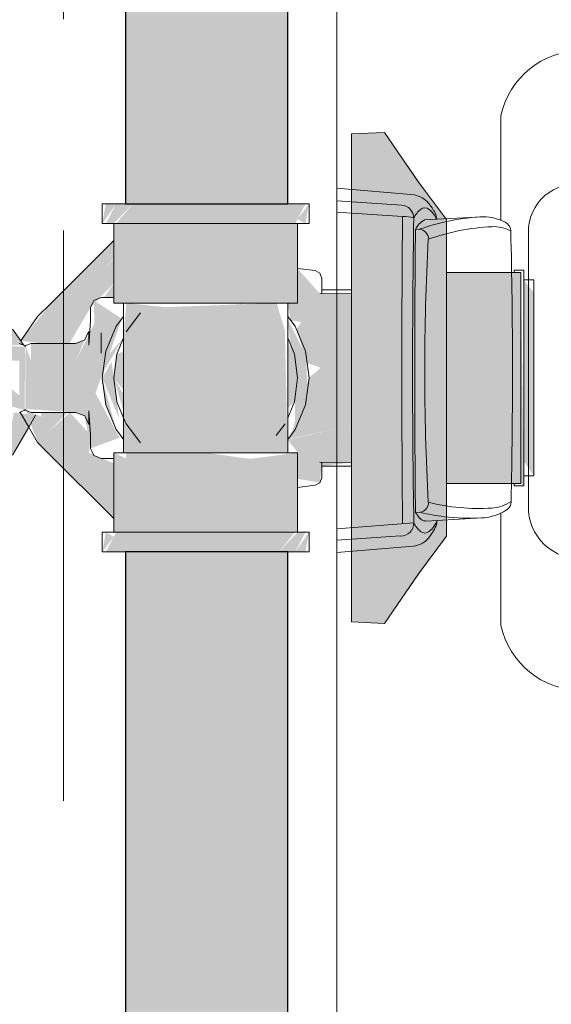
# Model space of a CAD drawing. Header units: millimetres. Extents: x 567 to 934, y -1 to 364.
# Tile 707 of 1056: x 781.106 to 781.43, y 110.217 to 110.816. Entities that reach past the tile are written whole.
import ezdxf

# ---------------------------------------------------------------- set-up
doc = ezdxf.new("R2010")
doc.units = ezdxf.units.MM
doc.header["$MEASUREMENT"] = 0
doc.linetypes.add('HIDDEN2', pattern=[0.47625, 0.3175, -0.15875])
for name, color, linetype, lineweight in [('A-WALL', 7, 'Continuous', 25), ('AF-Condutos', 140, 'Continuous', 25), ('AF-Conexões', 152, 'Continuous', 18), ('AF-Curva de transposição', 152, 'Continuous', 18), ('AF-Peça de utilização', 152, 'Continuous', 18), ('AF-Registro', 253, 'Continuous', 18), ('DI-Detalhes', 1, 'HIDDEN2', 9), ('Peças hidrossanitárias', 7, 'Continuous', 13)]:
    doc.layers.add(name, color=color, linetype=linetype, lineweight=lineweight)

msp = doc.modelspace()

# ---------------------------------------------------------------- hatches: boundary and pattern name
at = {"layer": 'AF-Condutos', "linetype": 'Continuous'}
for points in [[(781.17008, 111.48299), (781.17008, 110.70412), (781.21376, 110.70412), (781.21376, 111.48299)], [(781.21376, 110.70412), (781.23444, 110.70412), (781.23444, 111.48299), (781.21376, 111.48299)], [(781.26899, 111.48299), (781.23444, 111.48299), (781.23444, 110.70412), (781.26899, 110.70412)], [(781.17008, 110.49212), (781.17008, 108.40948), (781.17854, 108.40948), (781.17854, 110.49212)], [(781.17854, 108.40948), (781.21376, 108.40948), (781.21376, 110.49212), (781.19399, 110.49212)], [(781.17854, 110.49212), (781.17854, 108.40948), (781.19399, 110.49212)], [(781.21376, 108.40948), (781.23444, 108.40948), (781.23444, 110.49212), (781.21376, 110.49212)], [(781.26899, 110.49212), (781.23444, 110.49212), (781.23444, 108.40948), (781.26899, 108.40948)]]:
    msp.add_hatch(color=151, dxfattribs=at).paths.add_polyline_path(points)
at = {"layer": 'AF-Conexões', "linetype": 'Continuous'}
for points in [[(781.15599, 110.69212), (781.16443, 110.70412), (781.15813, 110.70412)], [(781.15813, 110.69212), (781.16299, 110.69212), (781.17444, 110.70412), (781.16443, 110.70412)], [(781.27355, 110.70412), (781.17444, 110.70412), (781.16443, 110.69212), (781.26354, 110.69212)], [(781.27984, 110.70412), (781.27355, 110.70412), (781.26354, 110.69212), (781.27355, 110.69212)], [(781.27984, 110.69212), (781.28199, 110.70412), (781.27499, 110.69487)], [(781.16299, 110.64372), (781.21899, 110.64372), (781.2045, 110.69212), (781.16299, 110.69212)], [(781.27499, 110.66481), (781.27499, 110.69212), (781.2045, 110.69212), (781.21899, 110.64372), (781.27308, 110.64372)], [(781.19988, 110.55202), (781.16899, 110.60553), (781.23999, 110.64372), (781.1649, 110.61261), (781.16299, 110.59812)], [(781.16899, 110.62416), (781.16899, 110.55252), (781.26899, 110.55252), (781.26728, 110.62696), (781.26229, 110.64372), (781.19431, 110.64126), (781.17069, 110.64372)], [(781.24137, 110.64372), (781.16899, 110.60638), (781.20801, 110.55252)], [(781.16899, 110.6172), (781.18699, 110.63738), (781.17576, 110.63143)], [(781.26292, 110.63216), (781.2664, 110.5687), (781.26725, 110.5698)], [(781.27355, 110.58718), (781.27355, 110.56662), (781.28085, 110.59385), (781.28022, 110.61152), (781.26899, 110.6341)], [(781.16443, 110.62962), (781.15813, 110.61443), (781.15599, 110.59812)], [(781.15974, 110.61211), (781.15723, 110.60276), (781.16899, 110.62264)], [(781.27308, 110.58363), (781.27499, 110.59812), (781.26899, 110.6225), (781.26899, 110.57953)], [(781.16169, 110.60799), (781.15599, 110.59812), (781.16624, 110.5734)], [(781.15599, 110.59812), (781.15813, 110.58181), (781.16443, 110.56662)], [(781.16899, 110.57757), (781.1826, 110.56628), (781.16299, 110.59812)], [(781.16899, 110.58945), (781.19202, 110.55618), (781.19732, 110.55337)], [(781.16299, 110.55252), (781.16299, 110.50412), (781.17049, 110.50412), (781.17049, 110.54912)], [(781.17049, 110.50412), (781.2045, 110.50412), (781.21899, 110.55252), (781.17049, 110.55252)], [(781.27499, 110.50412), (781.27499, 110.55252), (781.24596, 110.54883), (781.21899, 110.55252), (781.2045, 110.50412)], [(781.15813, 110.50412), (781.15599, 110.49212), (781.16299, 110.50137)], [(781.15813, 110.49212), (781.26354, 110.49212), (781.27355, 110.50412), (781.16443, 110.50412)], [(781.27984, 110.50412), (781.27499, 110.50412), (781.26354, 110.49212), (781.27355, 110.49212)], [(781.28199, 110.50412), (781.27355, 110.49212), (781.27984, 110.49212)]]:
    msp.add_hatch(color=161, dxfattribs=at).paths.add_polyline_path(points)
at = {"layer": 'AF-Curva de transposição', "linetype": 'Continuous'}
for points in [[(781.1063, 110.62077), (781.11925, 110.61912), (781.12218, 110.62996), (781.16299, 110.67077), (781.16299, 110.68188), (781.12482, 110.64372)], [(781.12897, 110.63676), (781.1359, 110.61898), (781.14884, 110.64107), (781.16299, 110.65564), (781.16299, 110.6706)], [(781.15701, 110.64712), (781.16299, 110.64712), (781.16299, 110.65564)], [(781.10824, 110.61801), (781.10135, 110.62784), (781.09624, 110.62273), (781.0702, 110.64021), (781.0695, 110.6279), (781.07806, 110.61912)], [(781.13584, 110.61912), (781.12897, 110.63676), (781.12218, 110.62996), (781.11925, 110.61912)], [(781.11539, 110.57544), (781.10212, 110.57712), (781.09815, 110.55431), (781.10135, 110.55111)], [(781.16299, 110.51243), (781.16299, 110.53577), (781.12218, 110.56435), (781.11914, 110.57453), (781.10922, 110.57844), (781.11662, 110.5588)], [(781.12218, 110.56435), (781.13495, 110.57712), (781.11837, 110.57712)], [(781.14794, 110.55252), (781.14884, 110.56337), (781.13625, 110.57712), (781.12218, 110.56435), (781.16299, 110.53577), (781.16299, 110.54611)]]:
    msp.add_hatch(color=161, dxfattribs=at).paths.add_polyline_path(points)
at = {"layer": 'AF-Peça de utilização', "linetype": 'Continuous'}
for points in [[(781.41015, 110.53383), (781.41299, 110.53248), (781.41118, 110.65603)], [(781.41299, 110.65779), (781.41299, 110.54716), (781.41899, 110.53845), (781.41899, 110.65008)]]:
    msp.add_hatch(color=161, dxfattribs=at).paths.add_polyline_path(points)
at = {"layer": 'AF-Registro', "linetype": 'Continuous'}
for points in [[(781.36579, 110.69456), (781.32796, 110.74766), (781.30779, 110.74677), (781.30779, 110.55602), (781.31341, 110.54442), (781.31899, 110.54213), (781.30779, 110.55602), (781.30779, 110.44947), (781.32796, 110.44858), (781.36579, 110.50168)], [(781.27499, 110.66481), (781.26899, 110.64372), (781.27077, 110.63324), (781.30779, 110.62691), (781.30779, 110.64962), (781.28856, 110.64945)], [(781.41118, 110.66241), (781.36579, 110.66241), (781.36579, 110.53383), (781.41118, 110.53383)], [(781.10922, 110.6178), (781.10913, 110.57922), (781.13992, 110.57712), (781.14528, 110.57501), (781.14884, 110.55517), (781.16648, 110.56167), (781.15187, 110.58884), (781.16791, 110.63415), (781.1509, 110.64537), (781.15116, 110.63118), (781.13992, 110.60862), (781.11257, 110.61912), (781.11257, 110.60862), (781.13992, 110.58762), (781.11257, 110.58762), (781.11257, 110.60862)], [(781.10876, 110.57844), (781.10885, 110.61703), (781.07806, 110.61912), (781.06914, 110.63287), (781.0585, 110.62464), (781.06263, 110.55848), (781.04899, 110.55698), (781.06707, 110.55087), (781.06681, 110.56506), (781.07806, 110.58762), (781.07806, 110.60862), (781.1054, 110.60862), (781.1054, 110.58762), (781.07806, 110.60862), (781.07806, 110.58762)], [(781.27728, 110.63213), (781.27435, 110.62769), (781.30779, 110.62691)], [(781.27435, 110.62769), (781.28081, 110.60708), (781.30779, 110.59812), (781.30779, 110.62691)], [(781.11257, 110.61912), (781.13992, 110.60862), (781.14528, 110.62123), (781.13992, 110.61912)], [(781.11257, 110.58762), (781.13992, 110.58762), (781.11257, 110.60862)], [(781.27076, 110.56299), (781.30779, 110.56933), (781.30779, 110.59812), (781.28916, 110.60431), (781.28199, 110.59812)], [(781.26878, 110.56041), (781.30779, 110.55645), (781.30779, 110.56933)], [(781.26899, 110.56067), (781.30779, 110.56933), (781.27076, 110.56299)], [(781.28862, 110.53427), (781.28977, 110.54442), (781.30779, 110.54662), (781.30779, 110.55645), (781.26899, 110.56038), (781.27499, 110.55292), (781.27499, 110.5367)]]:
    msp.add_hatch(color=254, dxfattribs=at).paths.add_polyline_path(points)

# ---------------------------------------------------------------- linework, layer by layer
at = {"layer": 'A-WALL', "color": 8, "lineweight": 5}
msp.add_line((781.29899, 109.32267), (781.29899, 111.59964), dxfattribs=at)
at = {"layer": 'AF-Condutos'}
for p, q in [((781.17008, 111.48299), (781.17008, 110.70412)), ((781.26899, 110.70412), (781.26899, 111.25405)), ((781.17008, 110.70412), (781.17854, 110.70412)), ((781.17854, 110.70412), (781.18522, 110.70412)), ((781.18522, 110.70412), (781.19399, 110.70412)), ((781.19399, 110.70412), (781.21376, 110.70412)), ((781.21376, 110.70412), (781.23444, 110.70412)), ((781.23444, 110.70412), (781.23793, 110.70412)), ((781.23793, 110.70412), (781.25244, 110.70412)), ((781.25244, 110.70412), (781.26467, 110.70412)), ((781.26467, 110.70412), (781.26899, 110.70412)), ((781.17854, 110.49212), (781.17008, 110.49212)), ((781.17008, 110.49212), (781.17008, 108.40948)), ((781.1833, 110.49212), (781.17854, 110.49212)), ((781.19399, 110.49212), (781.1833, 110.49212)), ((781.21376, 110.49212), (781.19399, 110.49212)), ((781.23444, 110.49212), (781.21376, 110.49212)), ((781.23793, 110.49212), (781.23444, 110.49212)), ((781.25244, 110.49212), (781.23793, 110.49212)), ((781.26467, 110.49212), (781.25244, 110.49212)), ((781.26899, 110.49212), (781.26467, 110.49212)), ((781.26899, 109.00073), (781.26899, 110.49212))]:
    msp.add_line(p, q, dxfattribs=at)
at = {"layer": 'AF-Conexões'}
for p, q in [((781.15599, 110.70412), (781.15599, 110.69212)), ((781.15813, 110.70412), (781.15599, 110.70412)), ((781.16443, 110.70412), (781.15813, 110.70412)), ((781.17008, 110.70412), (781.16443, 110.70412)), ((781.17444, 110.70412), (781.17008, 110.70412)), ((781.18522, 110.70412), (781.17444, 110.70412)), ((781.18749, 110.70412), (781.18522, 110.70412)), ((781.20268, 110.70412), (781.18749, 110.70412)), ((781.21899, 110.70412), (781.20268, 110.70412)), ((781.2353, 110.70412), (781.21899, 110.70412)), ((781.25049, 110.70412), (781.2353, 110.70412)), ((781.26354, 110.70412), (781.25049, 110.70412)), ((781.26899, 110.70412), (781.26354, 110.70412)), ((781.27355, 110.70412), (781.26899, 110.70412)), ((781.27984, 110.70412), (781.27355, 110.70412)), ((781.28199, 110.70412), (781.27984, 110.70412)), ((781.28199, 110.69212), (781.28199, 110.70412)), ((781.15599, 110.69212), (781.15813, 110.69212)), ((781.15813, 110.69212), (781.16299, 110.69212)), ((781.16299, 110.69212), (781.16443, 110.69212)), ((781.1649, 110.69212), (781.16299, 110.69212)), ((781.16299, 110.69212), (781.16299, 110.68188)), ((781.16443, 110.69212), (781.17322, 110.69212)), ((781.17049, 110.69212), (781.1649, 110.69212)), ((781.17322, 110.69212), (781.17049, 110.69212)), ((781.17322, 110.69212), (781.17444, 110.69212)), ((781.17939, 110.69212), (781.17322, 110.69212)), ((781.17444, 110.69212), (781.18749, 110.69212)), ((781.19099, 110.69212), (781.17939, 110.69212)), ((781.18749, 110.69212), (781.20268, 110.69212)), ((781.2045, 110.69212), (781.19099, 110.69212)), ((781.20268, 110.69212), (781.21899, 110.69212)), ((781.21899, 110.69212), (781.2045, 110.69212)), ((781.21899, 110.69212), (781.2353, 110.69212)), ((781.23348, 110.69212), (781.21899, 110.69212)), ((781.24699, 110.69212), (781.23348, 110.69212)), ((781.2353, 110.69212), (781.25049, 110.69212)), ((781.25859, 110.69212), (781.24699, 110.69212)), ((781.25049, 110.69212), (781.26354, 110.69212)), ((781.26749, 110.69212), (781.25859, 110.69212)), ((781.26354, 110.69212), (781.27355, 110.69212)), ((781.26899, 110.69212), (781.26749, 110.69212)), ((781.27308, 110.69212), (781.26899, 110.69212)), ((781.27499, 110.69212), (781.27308, 110.69212)), ((781.27355, 110.69212), (781.27499, 110.69212)), ((781.27499, 110.69212), (781.27984, 110.69212)), ((781.27499, 110.66481), (781.27499, 110.69212)), ((781.27984, 110.69212), (781.28199, 110.69212)), ((781.16299, 110.68188), (781.16299, 110.64712)), ((781.27499, 110.65182), (781.27499, 110.66481)), ((781.27499, 110.64372), (781.27499, 110.65182)), ((781.16299, 110.64712), (781.16299, 110.64372)), ((781.16299, 110.64372), (781.1649, 110.64372)), ((781.1649, 110.64372), (781.16899, 110.64372)), ((781.16899, 110.64372), (781.17049, 110.64372)), ((781.17069, 110.64372), (781.16899, 110.64372)), ((781.16899, 110.64372), (781.16899, 110.64368)), ((781.16899, 110.64368), (781.16899, 110.63848)), ((781.17049, 110.64372), (781.17525, 110.64372)), ((781.17525, 110.64372), (781.17069, 110.64372)), ((781.17525, 110.64372), (781.17581, 110.64372)), ((781.17569, 110.64372), (781.17525, 110.64372)), ((781.17778, 110.64372), (781.17569, 110.64372)), ((781.17581, 110.64372), (781.17939, 110.64372)), ((781.18363, 110.64372), (781.17778, 110.64372)), ((781.17939, 110.64372), (781.19099, 110.64372)), ((781.19399, 110.64372), (781.18363, 110.64372)), ((781.19099, 110.64372), (781.19771, 110.64372)), ((781.19895, 110.64372), (781.19399, 110.64372)), ((781.19771, 110.64372), (781.19895, 110.64372)), ((781.19895, 110.64372), (781.2045, 110.64372)), ((781.20605, 110.64372), (781.19895, 110.64372)), ((781.2045, 110.64372), (781.21899, 110.64372)), ((781.21899, 110.64372), (781.20605, 110.64372)), ((781.21899, 110.64372), (781.23348, 110.64372)), ((781.23193, 110.64372), (781.21899, 110.64372)), ((781.24399, 110.64372), (781.23193, 110.64372)), ((781.23348, 110.64372), (781.24699, 110.64372)), ((781.25434, 110.64372), (781.24399, 110.64372)), ((781.24699, 110.64372), (781.25859, 110.64372)), ((781.26217, 110.64372), (781.25434, 110.64372)), ((781.25859, 110.64372), (781.26217, 110.64372)), ((781.26217, 110.64372), (781.26273, 110.64372)), ((781.26229, 110.64372), (781.26217, 110.64372)), ((781.26273, 110.64372), (781.26229, 110.64372)), ((781.26273, 110.64372), (781.26749, 110.64372)), ((781.26728, 110.64372), (781.26273, 110.64372)), ((781.26899, 110.64372), (781.26728, 110.64372)), ((781.26749, 110.64372), (781.26899, 110.64372)), ((781.26899, 110.64372), (781.27308, 110.64372)), ((781.26899, 110.63849), (781.26899, 110.64372)), ((781.27308, 110.64372), (781.27499, 110.64372)), ((781.16899, 110.63848), (781.16899, 110.63556)), ((781.17939, 110.63772), (781.17049, 110.62612)), ((781.26899, 110.63556), (781.26899, 110.63849)), ((781.16529, 110.63074), (781.16443, 110.62962)), ((781.16899, 110.63556), (781.16529, 110.63074)), ((781.16899, 110.63556), (781.16899, 110.62784)), ((781.26899, 110.62492), (781.26899, 110.63556)), ((781.27355, 110.62962), (781.26899, 110.63556)), ((781.16443, 110.62962), (781.15813, 110.61443)), ((781.16899, 110.62784), (781.16899, 110.62416)), ((781.26899, 110.6225), (781.26899, 110.62492)), ((781.27984, 110.61443), (781.27355, 110.62962)), ((781.16899, 110.62249), (781.1649, 110.61261)), ((781.16899, 110.62416), (781.16899, 110.62249)), ((781.16899, 110.62249), (781.16899, 110.61536)), ((781.26899, 110.57374), (781.26899, 110.6225)), ((781.27308, 110.61261), (781.26899, 110.6225)), ((781.15813, 110.61443), (781.15599, 110.59812)), ((781.1649, 110.61261), (781.16299, 110.59812)), ((781.16899, 110.61536), (781.16899, 110.60805)), ((781.27499, 110.59812), (781.27308, 110.61261)), ((781.28022, 110.61152), (781.27984, 110.61443)), ((781.16899, 110.60805), (781.16899, 110.58819)), ((781.28199, 110.59812), (781.28022, 110.61152)), ((781.15599, 110.59812), (781.15813, 110.58181)), ((781.16299, 110.59812), (781.16303, 110.59777)), ((781.16303, 110.59777), (781.16465, 110.58552)), ((781.27308, 110.58363), (781.27499, 110.59812)), ((781.28022, 110.58471), (781.28199, 110.59812)), ((781.16465, 110.58552), (781.1649, 110.58363)), ((781.1649, 110.58363), (781.16899, 110.57375)), ((781.16899, 110.58819), (781.16899, 110.58087)), ((781.26899, 110.57374), (781.27308, 110.58363)), ((781.27984, 110.58181), (781.28022, 110.58471)), ((781.15813, 110.58181), (781.16443, 110.56662)), ((781.16899, 110.58087), (781.16899, 110.57375)), ((781.27355, 110.56662), (781.27984, 110.58181)), ((781.16899, 110.57375), (781.16899, 110.57208)), ((781.16899, 110.57375), (781.17049, 110.57012)), ((781.16899, 110.57208), (781.16899, 110.56839)), ((781.26899, 110.57207), (781.26899, 110.57374)), ((781.26899, 110.57131), (781.26899, 110.57207)), ((781.26899, 110.5665), (781.26899, 110.57131)), ((781.16443, 110.56662), (781.1677, 110.56236)), ((781.16899, 110.56839), (781.16899, 110.56068)), ((781.17049, 110.57012), (781.17939, 110.55852)), ((781.26206, 110.56305), (781.26749, 110.57012)), ((781.26899, 110.56067), (781.27355, 110.56662)), ((781.26899, 110.56067), (781.26899, 110.5665)), ((781.1677, 110.56236), (781.16899, 110.56068)), ((781.16899, 110.56068), (781.16899, 110.55252)), ((781.26899, 110.55873), (781.26899, 110.56067)), ((781.26899, 110.55256), (781.26899, 110.55873)), ((781.1649, 110.55252), (781.16299, 110.55252)), ((781.16299, 110.55252), (781.16299, 110.54912)), ((781.16899, 110.55252), (781.1649, 110.55252)), ((781.16899, 110.55252), (781.17069, 110.55252)), ((781.17049, 110.55252), (781.16899, 110.55252)), ((781.17939, 110.55252), (781.17049, 110.55252)), ((781.17069, 110.55252), (781.17525, 110.55252)), ((781.17525, 110.55252), (781.17569, 110.55252)), ((781.17569, 110.55252), (781.17778, 110.55252)), ((781.17778, 110.55252), (781.18363, 110.55252)), ((781.19099, 110.55252), (781.17939, 110.55252)), ((781.18363, 110.55252), (781.19399, 110.55252)), ((781.1977, 110.55252), (781.19099, 110.55252)), ((781.19399, 110.55252), (781.19893, 110.55252)), ((781.19893, 110.55252), (781.1977, 110.55252)), ((781.2045, 110.55252), (781.19893, 110.55252)), ((781.19893, 110.55252), (781.20605, 110.55252)), ((781.21899, 110.55252), (781.2045, 110.55252)), ((781.20605, 110.55252), (781.21899, 110.55252)), ((781.23348, 110.55252), (781.21899, 110.55252)), ((781.21899, 110.55252), (781.23193, 110.55252)), ((781.23193, 110.55252), (781.24399, 110.55252)), ((781.24699, 110.55252), (781.23348, 110.55252)), ((781.24399, 110.55252), (781.25077, 110.55252)), ((781.25077, 110.55252), (781.24699, 110.55252)), ((781.25399, 110.55252), (781.25077, 110.55252)), ((781.25077, 110.55252), (781.25399, 110.55252)), ((781.25859, 110.55252), (781.25399, 110.55252)), ((781.25399, 110.55252), (781.25434, 110.55252)), ((781.25434, 110.55252), (781.2602, 110.55252)), ((781.26273, 110.55252), (781.25859, 110.55252)), ((781.2602, 110.55252), (781.26229, 110.55252)), ((781.26229, 110.55252), (781.26273, 110.55252)), ((781.26749, 110.55252), (781.26273, 110.55252)), ((781.26273, 110.55252), (781.26728, 110.55252)), ((781.26728, 110.55252), (781.26899, 110.55252)), ((781.26899, 110.55252), (781.26749, 110.55252)), ((781.26899, 110.55252), (781.26899, 110.55256)), ((781.27308, 110.55252), (781.26899, 110.55252)), ((781.27499, 110.55252), (781.27308, 110.55252)), ((781.27499, 110.54442), (781.27499, 110.55252)), ((781.16299, 110.54912), (781.16299, 110.51243)), ((781.27499, 110.53143), (781.27499, 110.54442)), ((781.27499, 110.50412), (781.27499, 110.53143)), ((781.16299, 110.51243), (781.16299, 110.50412)), ((781.15599, 110.50412), (781.15599, 110.49212)), ((781.15813, 110.50412), (781.15599, 110.50412)), ((781.16299, 110.50412), (781.15813, 110.50412)), ((781.16443, 110.50412), (781.16299, 110.50412)), ((781.16299, 110.50412), (781.1649, 110.50412)), ((781.1713, 110.50412), (781.16443, 110.50412)), ((781.1649, 110.50412), (781.16899, 110.50412)), ((781.16899, 110.50412), (781.17049, 110.50412)), ((781.17049, 110.50412), (781.1713, 110.50412)), ((781.1713, 110.50412), (781.17939, 110.50412)), ((781.17444, 110.50412), (781.1713, 110.50412)), ((781.18749, 110.50412), (781.17444, 110.50412)), ((781.17939, 110.50412), (781.19099, 110.50412)), ((781.20268, 110.50412), (781.18749, 110.50412)), ((781.19099, 110.50412), (781.2045, 110.50412)), ((781.21899, 110.50412), (781.20268, 110.50412)), ((781.2045, 110.50412), (781.21899, 110.50412)), ((781.2353, 110.50412), (781.21899, 110.50412)), ((781.21899, 110.50412), (781.23348, 110.50412)), ((781.23348, 110.50412), (781.24699, 110.50412)), ((781.25049, 110.50412), (781.2353, 110.50412)), ((781.24699, 110.50412), (781.25859, 110.50412)), ((781.26354, 110.50412), (781.25049, 110.50412)), ((781.25859, 110.50412), (781.26749, 110.50412)), ((781.27355, 110.50412), (781.26354, 110.50412)), ((781.26749, 110.50412), (781.27308, 110.50412)), ((781.27308, 110.50412), (781.27499, 110.50412)), ((781.27499, 110.50412), (781.27355, 110.50412)), ((781.27984, 110.50412), (781.27499, 110.50412)), ((781.28199, 110.50412), (781.27984, 110.50412)), ((781.28199, 110.49212), (781.28199, 110.50412)), ((781.15599, 110.49212), (781.15813, 110.49212)), ((781.15813, 110.49212), (781.16443, 110.49212)), ((781.16443, 110.49212), (781.17008, 110.49212)), ((781.17008, 110.49212), (781.17444, 110.49212)), ((781.17444, 110.49212), (781.1833, 110.49212)), ((781.1833, 110.49212), (781.18749, 110.49212)), ((781.18749, 110.49212), (781.20268, 110.49212)), ((781.20268, 110.49212), (781.21899, 110.49212)), ((781.21899, 110.49212), (781.2353, 110.49212)), ((781.2353, 110.49212), (781.25049, 110.49212)), ((781.25049, 110.49212), (781.26354, 110.49212)), ((781.26354, 110.49212), (781.26899, 110.49212)), ((781.26899, 110.49212), (781.27355, 110.49212)), ((781.27355, 110.49212), (781.27984, 110.49212)), ((781.27984, 110.49212), (781.28199, 110.49212))]:
    msp.add_line(p, q, dxfattribs=at)
at = {"layer": 'AF-Curva de transposição'}
for p, q in [((781.16299, 110.68188), (781.12482, 110.64372)), ((781.12482, 110.64372), (781.11662, 110.63552)), ((781.11662, 110.63552), (781.1063, 110.62077)), ((781.1063, 110.62077), (781.10135, 110.62784)), ((781.10746, 110.61912), (781.1063, 110.62077)), ((781.10824, 110.61801), (781.10746, 110.61912)), ((781.10592, 110.57733), (781.1112, 110.56818)), ((781.1112, 110.56818), (781.11539, 110.57544)), ((781.10135, 110.55111), (781.1112, 110.56818)), ((781.1112, 110.56818), (781.11662, 110.5588)), ((781.11662, 110.5588), (781.1229, 110.55252)), ((781.1229, 110.55252), (781.16299, 110.51243))]:
    msp.add_line(p, q, dxfattribs=at)
at = {"layer": 'AF-Peça de utilização'}
for p, q in [((781.40699, 110.66376), (781.40699, 110.66241)), ((781.41118, 110.66376), (781.40699, 110.66376)), ((781.41299, 110.66376), (781.41118, 110.66376)), ((781.41299, 110.66241), (781.41299, 110.66376)), ((781.41299, 110.65779), (781.41299, 110.66241)), ((781.41899, 110.65779), (781.41299, 110.65779)), ((781.41299, 110.65528), (781.41299, 110.65779)), ((781.41299, 110.63691), (781.41299, 110.65528)), ((781.41899, 110.65008), (781.41899, 110.65779)), ((781.30419, 110.65182), (781.28977, 110.65182)), ((781.30779, 110.65182), (781.30419, 110.65182)), ((781.41899, 110.63339), (781.41899, 110.65008)), ((781.41299, 110.61184), (781.41299, 110.63691)), ((781.41899, 110.61059), (781.41899, 110.63339)), ((781.41299, 110.5844), (781.41299, 110.61184)), ((781.41899, 110.58564), (781.41899, 110.61059)), ((781.41299, 110.55933), (781.41299, 110.5844)), ((781.41899, 110.56285), (781.41899, 110.58564)), ((781.41299, 110.54096), (781.41299, 110.55933)), ((781.41899, 110.54616), (781.41899, 110.56285)), ((781.28977, 110.54442), (781.30405, 110.54442)), ((781.30405, 110.54442), (781.30779, 110.54442)), ((781.41299, 110.53845), (781.41299, 110.54096)), ((781.41899, 110.53845), (781.41899, 110.54616)), ((781.41299, 110.53383), (781.41299, 110.53845)), ((781.41299, 110.53845), (781.41899, 110.53845)), ((781.40699, 110.53383), (781.40699, 110.53248)), ((781.40699, 110.53248), (781.41118, 110.53248)), ((781.41118, 110.53248), (781.41299, 110.53248)), ((781.41299, 110.53248), (781.41299, 110.53383))]:
    msp.add_line(p, q, dxfattribs=at)
at = {"layer": 'AF-Registro'}
for p, q in [((781.32796, 110.74766), (781.30779, 110.74677)), ((781.30779, 110.74677), (781.30779, 110.7355)), ((781.34872, 110.71743), (781.32796, 110.74766)), ((781.30779, 110.7355), (781.30779, 110.73358)), ((781.30779, 110.73358), (781.30779, 110.73066)), ((781.30779, 110.73066), (781.30779, 110.72692)), ((781.30779, 110.72692), (781.30779, 110.72256)), ((781.30779, 110.72256), (781.30779, 110.65182)), ((781.36579, 110.69456), (781.34872, 110.71743)), ((781.36579, 110.68653), (781.36579, 110.69456)), ((781.36579, 110.68461), (781.36579, 110.68653)), ((781.36579, 110.68118), (781.36579, 110.68461)), ((781.36579, 110.66241), (781.36579, 110.68118)), ((781.2857, 110.6635), (781.27499, 110.66481)), ((781.28862, 110.66197), (781.2857, 110.6635)), ((781.28979, 110.65889), (781.28862, 110.66197)), ((781.36579, 110.65779), (781.36579, 110.66241)), ((781.36579, 110.66241), (781.36579, 110.65779)), ((781.36987, 110.66241), (781.36579, 110.66241)), ((781.37321, 110.66241), (781.36987, 110.66241)), ((781.37528, 110.66241), (781.37321, 110.66241)), ((781.38074, 110.66241), (781.37528, 110.66241)), ((781.38564, 110.66241), (781.38074, 110.66241)), ((781.39574, 110.66241), (781.38564, 110.66241)), ((781.40699, 110.66241), (781.39574, 110.66241)), ((781.41008, 110.66241), (781.40699, 110.66241)), ((781.41118, 110.66241), (781.41008, 110.66241)), ((781.41118, 110.65779), (781.41118, 110.66241)), ((781.28977, 110.65182), (781.28979, 110.65566)), ((781.28979, 110.65566), (781.28979, 110.65889)), ((781.36579, 110.63985), (781.36579, 110.65779)), ((781.36579, 110.65779), (781.36579, 110.59812)), ((781.41118, 110.59812), (781.41118, 110.65779)), ((781.30779, 110.64962), (781.28856, 110.64945)), ((781.28856, 110.64945), (781.28967, 110.64962)), ((781.28967, 110.64962), (781.28976, 110.64961)), ((781.28976, 110.64963), (781.28977, 110.65182)), ((781.28976, 110.64961), (781.28976, 110.64963)), ((781.30779, 110.65182), (781.30779, 110.64962)), ((781.30779, 110.64962), (781.30779, 110.64022)), ((781.30779, 110.6447), (781.30779, 110.64962)), ((781.14987, 110.64322), (781.14884, 110.64107)), ((781.1509, 110.64537), (781.14987, 110.64322)), ((781.15534, 110.64712), (781.1509, 110.64537)), ((781.16299, 110.64712), (781.15534, 110.64712)), ((781.30779, 110.64372), (781.30779, 110.6447)), ((781.30779, 110.63978), (781.30779, 110.64372)), ((781.14884, 110.64107), (781.14884, 110.63697)), ((781.14884, 110.63697), (781.14884, 110.63287)), ((781.30779, 110.64022), (781.30779, 110.61758)), ((781.30779, 110.62691), (781.30779, 110.63978)), ((781.36579, 110.59813), (781.36579, 110.63985)), ((781.14884, 110.63287), (781.14777, 110.61813)), ((781.14685, 110.62451), (781.14528, 110.62123)), ((781.14777, 110.62642), (781.14685, 110.62451)), ((781.14777, 110.62435), (781.14777, 110.62642)), ((781.15534, 110.62551), (781.15534, 110.61326)), ((781.15534, 110.61938), (781.15534, 110.62551)), ((781.30779, 110.61403), (781.30779, 110.62691)), ((781.10824, 110.61801), (781.1054, 110.61912)), ((781.11257, 110.61912), (781.10922, 110.6178)), ((781.13992, 110.61912), (781.11257, 110.61912)), ((781.14528, 110.62123), (781.13992, 110.61912)), ((781.14777, 110.62021), (781.14777, 110.62435)), ((781.14777, 110.61813), (781.14777, 110.62021)), ((781.15534, 110.61326), (781.15534, 110.61938)), ((781.10876, 110.6178), (781.10824, 110.61801)), ((781.10884, 110.61765), (781.10876, 110.6178)), ((781.10899, 110.61733), (781.10884, 110.61765)), ((781.10899, 110.61733), (781.10888, 110.61709)), ((781.10915, 110.61765), (781.10899, 110.61733)), ((781.10922, 110.6178), (781.10915, 110.61765)), ((781.30779, 110.61758), (781.30779, 110.57865)), ((781.30779, 110.59812), (781.30779, 110.61403)), ((781.30779, 110.5822), (781.30779, 110.59812)), ((781.36579, 110.5566), (781.36579, 110.59813)), ((781.36579, 110.59812), (781.36579, 110.53845)), ((781.41118, 110.53845), (781.41118, 110.59812)), ((781.1054, 110.57712), (781.10592, 110.57733)), ((781.10592, 110.57733), (781.10876, 110.57844)), ((781.10876, 110.57844), (781.10883, 110.57859)), ((781.10883, 110.57859), (781.10899, 110.57891)), ((781.10899, 110.57891), (781.10914, 110.57859)), ((781.10914, 110.57859), (781.10922, 110.57844)), ((781.10922, 110.57844), (781.11257, 110.57712)), ((781.11257, 110.57712), (781.13992, 110.57712)), ((781.13992, 110.57712), (781.14192, 110.57633)), ((781.14777, 110.5781), (781.14884, 110.56337)), ((781.14777, 110.57603), (781.14777, 110.5781)), ((781.30779, 110.56933), (781.30779, 110.5822)), ((781.30779, 110.57865), (781.30779, 110.55602)), ((781.14192, 110.57633), (781.14528, 110.57501)), ((781.14528, 110.57501), (781.14777, 110.56981)), ((781.14777, 110.57212), (781.14777, 110.57603)), ((781.14777, 110.56981), (781.14777, 110.57212)), ((781.30779, 110.55645), (781.30779, 110.56933)), ((781.14884, 110.56337), (781.14884, 110.55927)), ((781.14884, 110.55927), (781.14884, 110.55517)), ((781.14884, 110.55517), (781.14987, 110.55301)), ((781.14987, 110.55301), (781.1509, 110.55086)), ((781.30779, 110.55252), (781.30779, 110.55645)), ((781.30779, 110.55602), (781.30779, 110.54662)), ((781.30779, 110.55153), (781.30779, 110.55252)), ((781.36579, 110.53845), (781.36579, 110.5566)), ((781.1509, 110.55086), (781.15534, 110.54912)), ((781.15534, 110.54912), (781.16299, 110.54912)), ((781.28856, 110.54679), (781.30779, 110.54662)), ((781.28967, 110.54662), (781.28856, 110.54679)), ((781.28976, 110.54663), (781.28967, 110.54662)), ((781.28977, 110.54442), (781.28976, 110.54663)), ((781.30779, 110.54662), (781.30779, 110.55153)), ((781.30779, 110.54662), (781.30779, 110.54442)), ((781.28979, 110.54058), (781.28977, 110.54442)), ((781.28979, 110.53734), (781.28979, 110.54058)), ((781.30779, 110.54442), (781.30779, 110.47368)), ((781.28862, 110.53427), (781.28979, 110.53734)), ((781.36579, 110.53383), (781.36579, 110.53845)), ((781.36579, 110.53845), (781.36579, 110.53383)), ((781.41118, 110.53383), (781.41118, 110.53845)), ((781.27499, 110.53143), (781.2857, 110.53274)), ((781.2857, 110.53274), (781.28862, 110.53427)), ((781.36579, 110.51507), (781.36579, 110.53383)), ((781.36579, 110.53383), (781.36987, 110.53383)), ((781.36987, 110.53383), (781.37321, 110.53383)), ((781.37321, 110.53383), (781.37528, 110.53383)), ((781.37528, 110.53383), (781.38074, 110.53383)), ((781.38074, 110.53383), (781.38564, 110.53383)), ((781.38564, 110.53383), (781.39574, 110.53383)), ((781.39574, 110.53383), (781.40699, 110.53383)), ((781.40699, 110.53383), (781.41008, 110.53383)), ((781.41008, 110.53383), (781.41118, 110.53383)), ((781.36579, 110.51163), (781.36579, 110.51507)), ((781.36579, 110.50971), (781.36579, 110.51163)), ((781.36579, 110.50168), (781.36579, 110.50971)), ((781.34872, 110.47881), (781.36579, 110.50168)), ((781.32796, 110.44858), (781.34872, 110.47881)), ((781.30779, 110.47368), (781.30779, 110.46932)), ((781.30779, 110.46932), (781.30779, 110.46558)), ((781.30779, 110.46558), (781.30779, 110.46266)), ((781.30779, 110.46266), (781.30779, 110.46074)), ((781.30779, 110.46074), (781.30779, 110.44947)), ((781.30779, 110.44947), (781.32796, 110.44858))]:
    msp.add_line(p, q, dxfattribs=at)
at = {"layer": 'DI-Detalhes'}
for points in [[(773.92222, 113.99174), (781.13231, 113.99174), (781.13231, 104.6097), (773.92222, 104.6097), (773.92222, 113.99174)], [(781.13231, 112.49791), (788.38617, 112.49791), (788.38617, 104.65541), (781.13231, 104.65541), (781.13231, 112.49791)]]:
    msp.add_lwpolyline(points, dxfattribs=at)
at = {"layer": 'Peças hidrossanitárias', "color": 8, "lineweight": 5}
for p, q in [((781.39899, 110.75809), (781.39899, 110.69396)), ((781.29899, 110.71363), (781.34618, 110.70957)), ((781.29899, 110.706), (781.33855, 110.70346)), ((781.33901, 110.6965), (781.29899, 110.69912)), ((781.36013, 110.69477), (781.35236, 110.69436)), ((781.35985, 110.69475), (781.3882, 110.69629)), ((781.34688, 110.68853), (781.34917, 110.68868)), ((781.41574, 110.51679), (781.41574, 110.69026)), ((781.34982, 110.51628), (781.34688, 110.51615)), ((781.36007, 110.51134), (781.35296, 110.51096)), ((781.38715, 110.5128), (781.35989, 110.51133)), ((781.39899, 110.51586), (781.39899, 110.44726)), ((781.29899, 110.50622), (781.34586, 110.50977)), ((781.29899, 110.49933), (781.33773, 110.50183)), ((781.34565, 110.49572), (781.29899, 110.49171))]:
    msp.add_line(p, q, dxfattribs=at)
for centre, radius, start, end in [((781.44783, 110.74744), 0.04999, 90, 167.70528), ((781.44538, 110.68668), 0.02985, 76.88961, 173.11039), ((781.34319, 110.69451), 0.01536, 41.07522, 78.78554), ((781.33766, 110.69533), 0.00818, 1.8602, 83.75174), ((781.33265, 110.68532), 0.02935, 26.92478, 41.07522), ((791.52321, 110.60237), 10.18464, 179.470442, 180.523888), ((781.33929, 110.67248), 0.02403, 74.18342, 90.67275), ((781.36189, 110.68705), 0.01819, 130.9886, 151.98452), ((781.35264, 110.6977), 0.00408, 49.0114, 130.9886), ((781.34389, 110.68763), 0.01742, 24.10431, 49.0114), ((781.3502, 110.69423), 0.00966, 3.08292, 26.92478), ((787.07917, 110.60346), 5.73407, 179.079345, 180.936227), ((781.35807, 110.68351), 0.01226, 117.75653, 155.84721), ((781.39985, 110.54003), 0.15705, 101.65576, 108.8284), ((781.39262, 110.57508), 0.12126, 91.88078, 101.65576), ((781.38776, 110.66548), 0.03081, 63.15699, 89.18556), ((781.39896, 110.68761), 0.00601, 1.37318, 63.15699), ((789.68344, 110.60236), 8.33701, 179.407811, 180.592505), ((781.34877, 110.68261), 0.00608, 0.43276, 86.29042), ((781.40013, 110.55482), 0.13562, 101.22529, 109.61104), ((781.4, 110.55549), 0.13493, 92.77471, 101.22529), ((781.39456, 110.66768), 0.02261, 62.6002, 92.77471), ((777.83871, 110.60227), 3.56728, 358.7212, 1.37318), ((782.89878, 110.60267), 1.54624, 177.03809, 182.97775), ((781.39206, 110.54182), 0.02302, 273.49366, 304.50634), ((781.39946, 110.52261), 0.00564, 305.44123, 0.46552), ((781.34863, 110.5224), 0.00624, 281.00445, 358.99555), ((781.38558, 110.64804), 0.12944, 256.17012, 273.49366), ((781.38682, 110.54037), 0.02744, 283.38351, 305.44123), ((781.44729, 110.51952), 0.03166, 184.94442, 279.05558), ((781.37499, 110.53404), 0.03332, 212.48389, 219.62146), ((781.35323, 110.51602), 0.00506, 219.62146, 266.94632), ((781.37759, 110.62612), 0.1133, 255.81342, 263.27226), ((781.34389, 110.51778), 0.01742, 310.9886, 338.29468), ((781.35353, 110.51062), 0.00641, 336.25907, 6.30265), ((781.38055, 110.65125), 0.1386, 263.27226, 272.72774), ((781.38531, 110.5467), 0.03395, 273.09892, 283.38351), ((781.33804, 110.50964), 0.00782, 267.74931, 0.93623), ((781.36189, 110.51836), 0.01819, 208.18437, 229.0114), ((781.35264, 110.50771), 0.00408, 229.0114, 310.9886), ((781.33062, 110.5207), 0.03144, 319.74093, 336.25907), ((781.34452, 110.50882), 0.01315, 274.91195, 320.09731), ((781.44783, 110.4579), 0.04999, 192.29472, 270)]:
    msp.add_arc(centre, radius, start, end, dxfattribs=at)

doc.saveas('drawing.dxf')
